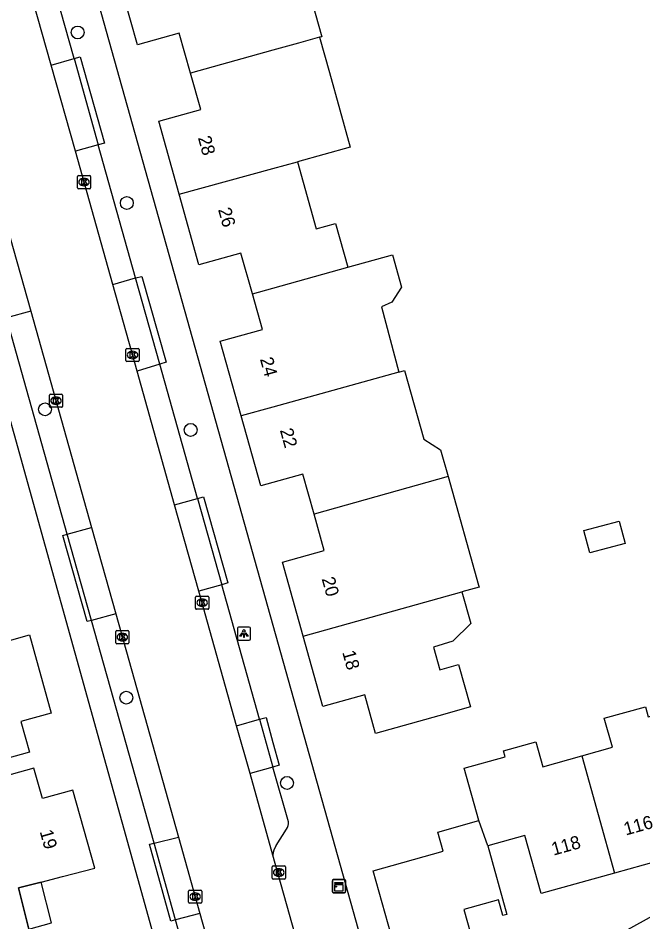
# Model space of a CAD drawing. Extents: x 159628 to 160723, y 388176 to 389416.
# Drawn here: x 159980.6 to 160028.1, y 388408.8 to 388477.4 of the extents above; entities that cross this region are included whole.
import ezdxf

# ---------------------------------------------------------------- set-up
doc = ezdxf.new("R2010")
doc.units = 0
for name, color, linetype in [('IMGEO_Boom', 7, 'Continuous'), ('IMGEO_Kast', 7, 'Continuous'), ('IMGEO_Kolk', 7, 'Continuous'), ('IMGEO_Lichtpunt', 7, 'Continuous'), ('IMGEO_Pand', 7, 'Continuous'), ('IMGEO_Pand_nummerreeks', 7, 'Continuous'), ('IMGEO_Pand_overbouw', 7, 'Continuous'), ('IMGEO_Parkeervlak_open', 7, 'Continuous'), ('IMGEO_Rijbaan_lokaal_gesloten', 7, 'Continuous'), ('IMGEO_Voetpad_open', 7, 'Continuous')]:
    doc.layers.add(name, color=color, linetype=linetype)

msp = doc.modelspace()

# ---------------------------------------------------------------- linework, layer by layer
at = {"layer": 'IMGEO_Boom'}
for centre in [(159985.17, 388476.331), (159988.906, 388463.376), (159982.693, 388447.701), (159993.749, 388446.136), (159988.866, 388425.795), (160001.066, 388419.318)]:
    msp.add_circle(centre, 0.489, dxfattribs=at)
at = {"layer": 'IMGEO_Kast'}
for p, q in [((160004.507, 388411.051), (160004.507, 388411.892)), ((160004.507, 388411.892), (160004.507, 388411.051)), ((160004.582, 388411.976), (160005.423, 388411.976)), ((160005.423, 388411.976), (160004.582, 388411.976)), ((160005.507, 388411.901), (160005.507, 388411.06)), ((160005.507, 388411.06), (160005.507, 388411.901)), ((160005.432, 388410.976), (160004.591, 388410.976)), ((160004.591, 388410.976), (160005.432, 388410.976))]:
    msp.add_line(p, q, dxfattribs=at)
for points in [[(160004.702, 388411.766), (160005.302, 388411.766), (160005.302, 388411.681), (160004.702, 388411.681), (160004.702, 388411.766)], [(160004.702, 388411.591), (160005.302, 388411.591), (160005.302, 388411.102), (160004.702, 388411.102), (160004.702, 388411.591)]]:
    msp.add_lwpolyline(points, dxfattribs=at)
msp.add_circle((160004.786, 388411.44), 0.0377, dxfattribs=at)
for centre, start, end in [((160004.585, 388411.898), 92.4484, 184.28452), ((160004.585, 388411.898), 92.4484, 184.28452), ((160005.429, 388411.898), 2.4484, 94.28452), ((160005.429, 388411.898), 2.4484, 94.28452), ((160004.585, 388411.054), 182.4484, 274.28452), ((160004.585, 388411.054), 182.4484, 274.28452), ((160005.429, 388411.054), 272.4484, 4.28452), ((160005.429, 388411.054), 272.4484, 4.28452)]:
    msp.add_arc(centre, 0.0779, start, end, dxfattribs=at)
at = {"layer": 'IMGEO_Kolk'}
for p, q in [((159985.154, 388464.536), (159985.154, 388465.388)), ((159985.229, 388465.462), (159986.081, 388465.462)), ((159985.642, 388465.242), (159985.667, 388465.242)), ((159986.155, 388465.388), (159986.155, 388464.536)), ((159986.081, 388464.462), (159985.229, 388464.462)), ((159985.665, 388464.682), (159985.64, 388464.682)), ((159988.84, 388451.4), (159988.84, 388452.252)), ((159988.915, 388452.326), (159989.767, 388452.326)), ((159989.328, 388452.106), (159989.353, 388452.106)), ((159989.841, 388452.252), (159989.841, 388451.4)), ((159989.351, 388451.546), (159989.326, 388451.546)), ((159989.767, 388451.326), (159988.915, 388451.326)), ((159983.025, 388447.926), (159983.025, 388448.778)), ((159983.1, 388448.852), (159983.952, 388448.852)), ((159984.026, 388448.778), (159984.026, 388447.926)), ((159983.536, 388448.072), (159983.511, 388448.072)), ((159983.513, 388448.632), (159983.538, 388448.632)), ((159983.952, 388447.852), (159983.1, 388447.852)), ((159994.119, 388432.583), (159994.119, 388433.435)), ((159994.194, 388433.509), (159995.046, 388433.509)), ((159994.607, 388433.289), (159994.632, 388433.289)), ((159995.12, 388433.435), (159995.12, 388432.583)), ((159995.046, 388432.509), (159994.194, 388432.509)), ((159994.63, 388432.729), (159994.605, 388432.729)), ((159988.061, 388429.966), (159988.061, 388430.818)), ((159988.136, 388430.892), (159988.988, 388430.892)), ((159989.062, 388430.818), (159989.062, 388429.966)), ((159988.572, 388430.112), (159988.547, 388430.112)), ((159988.549, 388430.672), (159988.574, 388430.672)), ((159988.988, 388429.892), (159988.136, 388429.892)), ((159999.938, 388412.089), (159999.938, 388412.941)), ((160000.013, 388413.015), (160000.865, 388413.015)), ((160000.939, 388412.941), (160000.939, 388412.089)), ((160000.426, 388412.795), (160000.451, 388412.795)), ((160000.865, 388412.015), (160000.013, 388412.015)), ((160000.449, 388412.235), (160000.424, 388412.235)), ((159993.589, 388410.253), (159993.589, 388411.105)), ((159993.664, 388411.179), (159994.516, 388411.179)), ((159994.077, 388410.959), (159994.102, 388410.959)), ((159994.59, 388411.105), (159994.59, 388410.253)), ((159994.1, 388410.399), (159994.075, 388410.399)), ((159994.516, 388410.179), (159993.664, 388410.179))]:
    msp.add_line(p, q, dxfattribs=at)
for points in [[(159985.154, 388464.536), (159985.154, 388465.388)], [(159985.229, 388465.462), (159986.081, 388465.462)], [(159985.475, 388465.162), (159985.598, 388465.162), (159985.598, 388465.011), (159985.728, 388465.162), (159985.892, 388465.162), (159985.746, 388465.011), (159985.899, 388464.762), (159985.747, 388464.762), (159985.662, 388464.926), (159985.598, 388464.859), (159985.598, 388464.762), (159985.475, 388464.762), (159985.475, 388465.162)], [(159986.155, 388465.388), (159986.155, 388464.536)], [(159986.081, 388464.462), (159985.229, 388464.462)], [(159988.84, 388451.4), (159988.84, 388452.252)], [(159988.915, 388452.326), (159989.767, 388452.326)], [(159989.841, 388452.252), (159989.841, 388451.4)], [(159989.161, 388452.026), (159989.284, 388452.026), (159989.284, 388451.875), (159989.414, 388452.026), (159989.578, 388452.026), (159989.432, 388451.875), (159989.585, 388451.626), (159989.433, 388451.626), (159989.348, 388451.79), (159989.284, 388451.723), (159989.284, 388451.626), (159989.161, 388451.626), (159989.161, 388452.026)], [(159989.767, 388451.326), (159988.915, 388451.326)], [(159983.025, 388447.926), (159983.025, 388448.778)], [(159983.1, 388448.852), (159983.952, 388448.852)], [(159984.026, 388448.778), (159984.026, 388447.926)], [(159983.346, 388448.552), (159983.469, 388448.552), (159983.469, 388448.401), (159983.599, 388448.552), (159983.763, 388448.552), (159983.617, 388448.401), (159983.77, 388448.152), (159983.618, 388448.152), (159983.533, 388448.316), (159983.469, 388448.249), (159983.469, 388448.152), (159983.346, 388448.152), (159983.346, 388448.552)], [(159983.952, 388447.852), (159983.1, 388447.852)], [(159994.119, 388432.583), (159994.119, 388433.435)], [(159994.194, 388433.509), (159995.046, 388433.509)], [(159994.44, 388433.209), (159994.563, 388433.209), (159994.563, 388433.058), (159994.693, 388433.209), (159994.857, 388433.209), (159994.711, 388433.058), (159994.864, 388432.809), (159994.712, 388432.809), (159994.627, 388432.973), (159994.563, 388432.906), (159994.563, 388432.809), (159994.44, 388432.809), (159994.44, 388433.209)], [(159995.12, 388433.435), (159995.12, 388432.583)], [(159995.046, 388432.509), (159994.194, 388432.509)], [(159988.061, 388429.966), (159988.061, 388430.818)], [(159988.136, 388430.892), (159988.988, 388430.892)], [(159989.062, 388430.818), (159989.062, 388429.966)], [(159988.382, 388430.592), (159988.505, 388430.592), (159988.505, 388430.441), (159988.635, 388430.592), (159988.799, 388430.592), (159988.653, 388430.441), (159988.806, 388430.192), (159988.654, 388430.192), (159988.569, 388430.356), (159988.505, 388430.289), (159988.505, 388430.192), (159988.382, 388430.192), (159988.382, 388430.592)], [(159988.988, 388429.892), (159988.136, 388429.892)], [(159999.938, 388412.089), (159999.938, 388412.941)], [(160000.013, 388413.015), (160000.865, 388413.015)], [(160000.939, 388412.941), (160000.939, 388412.089)], [(160000.259, 388412.715), (160000.382, 388412.715), (160000.382, 388412.564), (160000.512, 388412.715), (160000.676, 388412.715), (160000.53, 388412.564), (160000.683, 388412.315), (160000.531, 388412.315), (160000.446, 388412.479), (160000.382, 388412.412), (160000.382, 388412.315), (160000.259, 388412.315), (160000.259, 388412.715)], [(160000.865, 388412.015), (160000.013, 388412.015)], [(159993.589, 388410.253), (159993.589, 388411.105)], [(159993.664, 388411.179), (159994.516, 388411.179)], [(159994.59, 388411.105), (159994.59, 388410.253)], [(159993.91, 388410.879), (159994.033, 388410.879), (159994.033, 388410.728), (159994.163, 388410.879), (159994.327, 388410.879), (159994.181, 388410.728), (159994.334, 388410.479), (159994.182, 388410.479), (159994.097, 388410.643), (159994.033, 388410.576), (159994.033, 388410.479), (159993.91, 388410.479), (159993.91, 388410.879)], [(159994.516, 388410.179), (159993.664, 388410.179)]]:
    msp.add_lwpolyline(points, dxfattribs=at)
for centre, start, end in [((159985.231, 388465.386), 91.55205, 178.44795), ((159985.231, 388465.386), 91.55205, 178.44795), ((159986.079, 388465.386), 1.55205, 88.44795), ((159986.079, 388465.386), 1.55205, 88.44795), ((159985.231, 388464.538), 181.55205, 268.44795), ((159985.231, 388464.538), 181.55205, 268.44795), ((159986.079, 388464.538), 271.55205, 358.44795), ((159986.079, 388464.538), 271.55205, 358.44795), ((159988.917, 388452.25), 91.55205, 178.44795), ((159988.917, 388452.25), 91.55205, 178.44795), ((159989.765, 388452.25), 1.55205, 88.44795), ((159989.765, 388452.25), 1.55205, 88.44795), ((159988.917, 388451.402), 181.55205, 268.44795), ((159988.917, 388451.402), 181.55205, 268.44795), ((159989.765, 388451.402), 271.55205, 358.44795), ((159989.765, 388451.402), 271.55205, 358.44795), ((159983.102, 388448.776), 91.55205, 178.44795), ((159983.102, 388448.776), 91.55205, 178.44795), ((159983.95, 388448.776), 1.55205, 88.44795), ((159983.95, 388448.776), 1.55205, 88.44795), ((159983.102, 388447.928), 181.55205, 268.44795), ((159983.102, 388447.928), 181.55205, 268.44795), ((159983.95, 388447.928), 271.55205, 358.44795), ((159983.95, 388447.928), 271.55205, 358.44795), ((159994.196, 388433.433), 91.55205, 178.44795), ((159994.196, 388433.433), 91.55205, 178.44795), ((159995.044, 388433.433), 1.55205, 88.44795), ((159995.044, 388433.433), 1.55205, 88.44795), ((159994.196, 388432.585), 181.55205, 268.44795), ((159994.196, 388432.585), 181.55205, 268.44795), ((159995.044, 388432.585), 271.55205, 358.44795), ((159995.044, 388432.585), 271.55205, 358.44795), ((159988.138, 388430.816), 91.55205, 178.44795), ((159988.138, 388430.816), 91.55205, 178.44795), ((159988.986, 388430.816), 1.55205, 88.44795), ((159988.986, 388430.816), 1.55205, 88.44795), ((159988.138, 388429.968), 181.55205, 268.44795), ((159988.138, 388429.968), 181.55205, 268.44795), ((159988.986, 388429.968), 271.55205, 358.44795), ((159988.986, 388429.968), 271.55205, 358.44795), ((160000.015, 388412.939), 91.55205, 178.44795), ((160000.015, 388412.939), 91.55205, 178.44795), ((160000.863, 388412.939), 1.55205, 88.44795), ((160000.863, 388412.939), 1.55205, 88.44795), ((160000.015, 388412.091), 181.55205, 268.44795), ((160000.015, 388412.091), 181.55205, 268.44795), ((160000.863, 388412.091), 271.55205, 358.44795), ((160000.863, 388412.091), 271.55205, 358.44795), ((159993.666, 388411.103), 91.55205, 178.44795), ((159993.666, 388411.103), 91.55205, 178.44795), ((159994.514, 388411.103), 1.55205, 88.44795), ((159994.514, 388411.103), 1.55205, 88.44795), ((159993.666, 388410.255), 181.55205, 268.44795), ((159993.666, 388410.255), 181.55205, 268.44795), ((159994.514, 388410.255), 271.55205, 358.44795), ((159994.514, 388410.255), 271.55205, 358.44795)]:
    msp.add_arc(centre, 0.0765, start, end, dxfattribs=at)
for centre, major_axis, ratio, start_param, end_param in [((159985.641, 388464.962), (-0.387, 0.002), 0.722429, 4.712389, 7.853982), ((159985.666, 388464.962), (-0.39, 0.002), 0.717154, 1.570796, 4.712389), ((159989.327, 388451.826), (-0.387, 0.002), 0.722429, 4.712389, 7.853982), ((159989.352, 388451.826), (-0.39, 0.002), 0.717154, 1.570796, 4.712389), ((159983.512, 388448.352), (-0.387, 0.002), 0.722429, 4.712389, 7.853982), ((159983.537, 388448.352), (-0.39, 0.002), 0.717154, 1.570796, 4.712389), ((159994.606, 388433.009), (-0.387, 0.002), 0.722429, 4.712389, 7.853982), ((159994.631, 388433.009), (-0.39, 0.002), 0.717154, 1.570796, 4.712389), ((159988.548, 388430.392), (-0.387, 0.002), 0.722429, 4.712389, 7.853982), ((159988.573, 388430.392), (-0.39, 0.002), 0.717154, 1.570796, 4.712389), ((160000.425, 388412.515), (-0.387, 0.002), 0.722429, 4.712389, 7.853982), ((160000.45, 388412.515), (-0.39, 0.002), 0.717154, 1.570796, 4.712389), ((159994.076, 388410.679), (-0.387, 0.002), 0.722429, 4.712389, 7.853982), ((159994.101, 388410.679), (-0.39, 0.002), 0.717154, 1.570796, 4.712389)]:
    msp.add_ellipse(centre, major_axis=major_axis, ratio=ratio, start_param=start_param, end_param=end_param, dxfattribs=at)
at = {"layer": 'IMGEO_Lichtpunt'}
for p, q in [((159997.299, 388431.064), (159997.299, 388430.257)), ((159997.299, 388431.064), (159997.299, 388430.257)), ((159998.201, 388431.159), (159997.393, 388431.159)), ((159998.201, 388431.159), (159997.393, 388431.159)), ((159998.295, 388430.257), (159998.295, 388431.064)), ((159998.295, 388430.257), (159998.295, 388431.064)), ((159997.393, 388430.163), (159998.201, 388430.163)), ((159997.393, 388430.163), (159998.201, 388430.163))]:
    msp.add_line(p, q, dxfattribs=at)
for points in [[(159997.673, 388430.728), (159997.712, 388430.7), (159997.524, 388430.438), (159997.486, 388430.465), (159997.673, 388430.728)], [(159997.775, 388430.68), (159997.822, 388430.68), (159997.822, 388430.358), (159997.775, 388430.358), (159997.775, 388430.68)], [(159997.885, 388430.7), (159997.923, 388430.727), (159998.11, 388430.465), (159998.071, 388430.437), (159997.885, 388430.7)]]:
    msp.add_lwpolyline(points, dxfattribs=at)
msp.add_circle((159997.798, 388430.862), 0.0994, dxfattribs=at)
for centre, start, end in [((159997.393, 388431.064), 90, 180), ((159997.393, 388431.064), 90, 180), ((159998.201, 388431.064), 0, 90), ((159998.201, 388431.064), 0, 90), ((159997.393, 388430.257), 180, 270), ((159997.393, 388430.257), 180, 270), ((159998.201, 388430.257), 270, 0), ((159998.201, 388430.257), 270, 360)]:
    msp.add_arc(centre, 0.0946, start, end, dxfattribs=at)
at = {"layer": 'IMGEO_Pand'}
for points in [[(159993.743, 388473.234), (159992.889, 388476.279), (159989.705, 388475.385), (159988.122, 388481.028), (159997.087, 388483.539), (159996.929, 388484.102), (160000.707, 388486.742), (160003.697, 388476.006), (160003.532, 388475.96)], [(160003.532, 388475.96), (160001.933, 388475.515), (160000, 388474.977), (159993.743, 388473.234)], [(160003.532, 388475.96), (160004.28, 388473.287), (160005.867, 388467.619), (160001.858, 388466.514)], [(159992.878, 388464.039), (159991.322, 388469.586), (159994.515, 388470.48), (159993.743, 388473.234)], [(159992.878, 388464.039), (160000, 388466.002), (160001.858, 388466.514)], [(160001.858, 388466.514), (160003.29, 388461.403), (160004.745, 388461.811), (160005.676, 388458.487)], [(159998.437, 388456.468), (159997.567, 388459.57), (159994.383, 388458.676), (159992.878, 388464.039)], [(160005.676, 388458.487), (160009.073, 388459.434), (160009.756, 388456.985), (160009.027, 388455.851), (160008.231, 388455.493), (160009.55, 388450.532)], [(159998.437, 388456.468), (160000, 388456.904), (160005.676, 388458.487)], [(159997.592, 388447.206), (159996.001, 388452.877), (159999.194, 388453.772), (159998.437, 388456.468)], [(160009.55, 388450.532), (160000, 388447.876), (159997.592, 388447.206)], [(160009.55, 388450.532), (160009.989, 388450.654), (160011.449, 388445.442), (160012.727, 388444.628), (160013.296, 388442.596)], [(160003.122, 388439.74), (160002.27, 388442.782), (160000, 388442.147), (159999.083, 388441.89), (159997.592, 388447.206)], [(160013.296, 388442.596), (160003.122, 388439.74)], [(160013.296, 388442.596), (160015.608, 388434.344), (160015.649, 388434.196), (160014.34, 388433.831)], [(160002.287, 388430.48), (160000.715, 388436.095), (160003.893, 388436.985), (160003.122, 388439.74)], [(160023.606, 388438.507), (160026.281, 388439.216), (160026.736, 388437.5), (160024.061, 388436.791), (160023.606, 388438.507)], [(160014.34, 388433.831), (160015.015, 388431.423), (160013.647, 388430.075), (160012.189, 388429.644), (160012.674, 388427.914), (160014.096, 388428.313), (160015, 388425.088), (160012.603, 388424.417), (160007.788, 388423.069), (160006.966, 388426.006), (160003.789, 388425.117), (160002.287, 388430.48)], [(160002.287, 388430.48), (160014.34, 388433.831)], [(159975.412, 388431.587), (159976.124, 388429.05), (159977.462, 388429.424), (159981.506, 388430.56), (159983.166, 388424.622), (159980.854, 388423.977), (159981.502, 388421.656), (159970.522, 388418.591), (159970.441, 388418.88), (159969.717, 388421.506), (159970.345, 388422.28), (159973.132, 388423.06), (159972.415, 388425.659), (159969.426, 388424.823), (159968.836, 388424.658), (159967.511, 388429.404)], [(160023.453, 388421.374), (160025.773, 388422.024), (160025.155, 388424.233), (160028.275, 388425.106), (160028.488, 388424.344), (160029.65, 388424.67), (160031.212, 388425.107)], [(160031.996, 388423.239), (160033.425, 388418), (160033.115, 388417.916), (160032.783, 388419.13), (160030.149, 388418.411), (160031.359, 388413.973), (160025.937, 388412.466)], [(160015.639, 388416.461), (160014.526, 388420.435), (160017.631, 388421.304), (160017.503, 388421.761), (160019.953, 388422.447), (160020.486, 388420.543), (160023.453, 388421.374)], [(160023.453, 388421.374), (160025.937, 388412.466)], [(159981.473, 388408.214), (159980.669, 388411.346), (159982.4, 388411.79), (159984.026, 388412.207), (159986.473, 388412.834), (159984.8, 388418.777), (159982.489, 388418.13), (159981.839, 388420.451), (159970.861, 388417.377), (159970.942, 388417.088), (159971.539, 388417.255), (159973.158, 388411.476), (159972.623, 388411.326), (159974.049, 388406.24), (159974.077, 388406.139)], [(160016.302, 388414.535), (160017.765, 388409.325), (160017.457, 388409.238), (160017.117, 388410.447), (160014.498, 388409.71), (160015.737, 388405.297), (160010.106, 388403.715), (160007.605, 388412.651), (160012.909, 388414.137), (160012.505, 388415.583), (160015.639, 388416.461)], [(160016.302, 388414.535), (160015.639, 388416.461)], [(160025.937, 388412.466), (160020.372, 388410.919), (160019.132, 388415.331), (160016.302, 388414.535)]]:
    msp.add_lwpolyline(points, dxfattribs=at)
at = {"layer": 'IMGEO_Pand_overbouw'}
msp.add_lwpolyline([(159982.4, 388411.79), (159980.669, 388411.346), (159981.473, 388408.214), (159983.194, 388408.697)], close=True, dxfattribs=at)
at = {"layer": 'IMGEO_Parkeervlak_open'}
for points in [[(159983.158, 388473.854), (159984.896, 388474.342)], [(159986.736, 388467.788), (159984.997, 388467.3)], [(159987.833, 388457.193), (159989.572, 388457.681)], [(159981.618, 388455.166), (159979.775, 388454.651)], [(159991.41, 388451.132), (159989.68, 388450.611)], [(159992.532, 388440.446), (159994.272, 388440.935)], [(159984.386, 388438.215), (159986.226, 388438.731)], [(159996.115, 388434.367), (159994.374, 388433.879)], [(159988.065, 388432.173), (159986.225, 388431.659)], [(159997.24, 388423.665), (159998.981, 388424.154)], [(160000, 388420.525), (159998.262, 388420.024)], [(159990.968, 388414.751), (159992.825, 388415.197)], [(159994.448, 388409.407), (159992.605, 388408.917)]]:
    msp.add_lwpolyline(points, dxfattribs=at)
at = {"layer": 'IMGEO_Rijbaan_lokaal_gesloten'}
for points in [[(159983.158, 388473.854), (159981.142, 388481.038)], [(159984.997, 388467.3), (159983.158, 388473.854)], [(159987.833, 388457.193), (159984.997, 388467.3)], [(159979.779, 388461.724), (159981.618, 388455.166)], [(159989.68, 388450.611), (159987.833, 388457.193)], [(159981.618, 388455.166), (159986.226, 388438.731)], [(159992.532, 388440.446), (159989.68, 388450.611)], [(159994.374, 388433.879), (159992.532, 388440.446)], [(159986.226, 388438.731), (159988.065, 388432.173)], [(159997.24, 388423.665), (159994.374, 388433.879)], [(159988.065, 388432.173), (159992.825, 388415.197)], [(159998.262, 388420.024), (159997.24, 388423.665)], [(160000, 388413.828), (159998.262, 388420.024)], [(159992.825, 388415.197), (159994.448, 388409.407)], [(160004.993, 388395.96), (160002.527, 388404.822), (160000, 388413.828)], [(159994.448, 388409.407), (159996.394, 388402.471)]]:
    msp.add_lwpolyline(points, dxfattribs=at)
at = {"layer": 'IMGEO_Voetpad_open'}
for points in [[(159985.778, 388482.041), (160000, 388431.308), (160009.237, 388398.358)], [(159984.896, 388474.342), (159982.876, 388481.54)], [(159984.896, 388474.342), (159985.371, 388474.467), (159987.219, 388467.924), (159986.736, 388467.788)], [(159984.896, 388474.342), (159986.736, 388467.788)], [(159974.346, 388467.267), (159993.293, 388399.257)], [(159989.572, 388457.681), (159986.736, 388467.788)], [(159989.572, 388457.681), (159990.047, 388457.803), (159991.885, 388451.275), (159991.41, 388451.132)], [(159991.41, 388451.132), (159989.572, 388457.681)], [(159984.386, 388438.215), (159979.775, 388454.651)], [(159994.272, 388440.935), (159991.41, 388451.132)], [(159994.272, 388440.935), (159994.736, 388441.052), (159996.566, 388434.522), (159996.115, 388434.367)], [(159994.272, 388440.935), (159996.115, 388434.367)], [(159986.225, 388431.659), (159985.899, 388431.581), (159984.056, 388438.118), (159984.386, 388438.215)], [(159986.225, 388431.659), (159984.386, 388438.215)], [(159998.981, 388424.154), (159996.115, 388434.367)], [(159990.968, 388414.751), (159986.225, 388431.659)], [(160009.237, 388398.358), (160063.783, 388428.62)], [(159998.981, 388424.154), (159999.48, 388424.278), (160000, 388422.391), (160000.476, 388420.663), (160000, 388420.525)], [(159998.981, 388424.154), (160000, 388420.525)], [(160001.167, 388416.368), (160000, 388420.525)], [(160000.242, 388414.565), (160001.039, 388415.803)], [(159992.605, 388408.917), (159992.246, 388408.821), (159990.629, 388414.669), (159990.968, 388414.751)], [(159992.605, 388408.917), (159990.968, 388414.751)], [(159993.725, 388404.923), (159992.605, 388408.917)]]:
    msp.add_lwpolyline(points, dxfattribs=at)
for centre, radius, start, end in [((160000.239, 388416.281), 0.932, 329.12113, 5.34925), ((160001.62, 388413.704), 1.625, 148.00979, 175.63417)]:
    msp.add_arc(centre, radius, start, end, dxfattribs=at)

# ---------------------------------------------------------------- texts
at = {"layer": 'IMGEO_Pand_nummerreeks'}
for s, rotation, p in [('28', 285.67019, (159994.291, 388468.332)), ('26', 285.67244, (159995.821, 388462.88)), ('24', 285.67147, (159999.001, 388451.519)), ('22', 285.66952, (160000.516, 388446.116)), ('20', 285.64302, (160003.688, 388434.822)), ('18', 285.64302, (160005.25, 388429.246)), ('116', 15.53289, (160026.786, 388415.318)), ('19', 285.72175, (159982.28, 388415.625)), ('118', 15.53289, (160021.294, 388413.791))]:
    msp.add_text(s, height=1, rotation=rotation, dxfattribs=at).set_placement(p)

doc.saveas('drawing.dxf')
